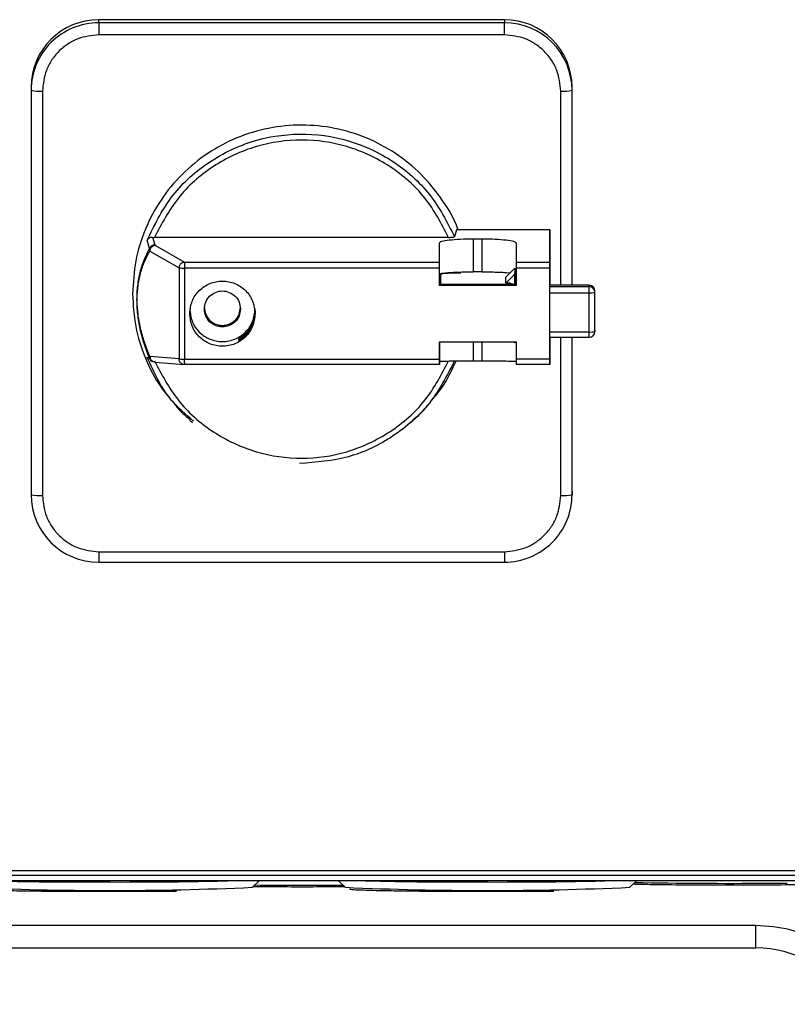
# Model space of a CAD drawing. Header units: inches. Extents: x 170 to 312, y 215 to 248.
# Tile 477 of 656: x 280.5785 to 280.6679, y 241.9115 to 242.0262. Entities that reach past the tile are written whole.
import ezdxf

# ---------------------------------------------------------------- set-up
doc = ezdxf.new("R2010")
doc.units = ezdxf.units.IN
doc.header["$LTSCALE"] = 0.25
doc.header["$MEASUREMENT"] = 0
doc.layers.add('MOTOR RH', color=7, linetype='Continuous')

msp = doc.modelspace()

# ---------------------------------------------------------------- linework, layer by layer
at = {"layer": 'MOTOR RH'}
for p, q in [((280.5877448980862, 242.0258700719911), (280.5877451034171, 242.02623557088)), ((280.634988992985, 242.0258699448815), (280.5877448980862, 242.0258700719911)), ((280.634989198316, 242.0262354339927), (280.5877451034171, 242.02623557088)), ((280.634989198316, 242.0262354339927), (280.634988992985, 242.0258699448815)), ((280.6349889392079, 242.0244694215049), (280.5877448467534, 242.0244695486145)), ((280.5798710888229, 242.0183806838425), (280.5798708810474, 242.0180151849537)), ((280.6428630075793, 242.0180150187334), (280.6428632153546, 242.0183805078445)), ((280.6428632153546, 241.9952867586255), (280.6428632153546, 242.0183805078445)), ((280.5798708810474, 242.0180151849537), (280.5798708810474, 241.970885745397)), ((280.5811831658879, 242.0179238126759), (280.5811831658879, 241.9707943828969)), ((280.6415506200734, 241.9952867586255), (280.6415506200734, 242.0179236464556)), ((280.6294153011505, 242.0017539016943), (280.6291840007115, 242.0009498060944)), ((280.6402781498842, 242.0017538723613), (280.6294153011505, 242.0017539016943)), ((280.6402769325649, 241.9979900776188), (280.6402781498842, 242.0017538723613)), ((280.6402781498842, 242.0017538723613), (280.6402781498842, 241.9952867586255)), ((280.5936635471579, 241.9995673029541), (280.5933828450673, 242.0005282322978)), ((280.5940166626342, 242.0008783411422), (280.5942798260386, 241.9999984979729)), ((280.5940166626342, 242.0008783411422), (280.5942447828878, 242.000874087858)), ((280.6284882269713, 242.0008739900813), (280.5942447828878, 242.000874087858)), ((280.5942798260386, 241.9999984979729), (280.59435096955, 241.9999304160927)), ((280.59435096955, 241.9999304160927), (280.5977332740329, 241.9979901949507)), ((280.6274160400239, 241.9979901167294), (280.6274167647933, 242.0002340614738)), ((280.6274167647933, 241.9965810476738), (280.6274167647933, 242.0002340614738)), ((280.6313539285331, 242.0007140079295), (280.6324037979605, 242.0007139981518)), ((280.6313539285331, 242.0007140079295), (280.6313539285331, 241.9968551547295)), ((280.6324037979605, 241.9968551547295), (280.6324037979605, 242.0007139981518)), ((280.6363406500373, 242.0002340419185), (280.6363399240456, 241.9979900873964)), ((280.5937091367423, 241.9992696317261), (280.5936635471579, 241.9995673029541)), ((280.5937091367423, 241.9992696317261), (280.597091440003, 241.9973294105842)), ((280.5977332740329, 241.9979901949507), (280.6274160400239, 241.9979901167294)), ((280.6363399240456, 241.9979900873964), (280.6402769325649, 241.9979900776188)), ((280.597091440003, 241.9973294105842), (280.597091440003, 241.9867096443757)), ((280.6274160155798, 241.9972931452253), (280.5977332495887, 241.9972932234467)), ((280.5977332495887, 241.9972932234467), (280.5977332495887, 241.9866734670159)), ((280.6274160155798, 241.9952561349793), (280.6274160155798, 241.9972931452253)), ((280.6274160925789, 241.9953931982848), (280.6274167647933, 241.9965810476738)), ((280.6275410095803, 241.9965565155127), (280.6275403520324, 241.9953931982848)), ((280.6324037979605, 241.9968551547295), (280.6313539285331, 241.9968551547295)), ((280.6351519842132, 241.9955410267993), (280.6362018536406, 241.9965883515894)), ((280.6351523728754, 241.9962263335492), (280.6362022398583, 241.9972736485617)), ((280.6351876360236, 241.9967748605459), (280.635661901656, 241.9967346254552)), ((280.6362022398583, 241.9972736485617), (280.6362018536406, 241.9953931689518)), ((280.6362022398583, 241.9972736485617), (280.6362018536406, 241.9965883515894)), ((280.6362022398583, 241.9962263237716), (280.6362025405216, 241.9967562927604)), ((280.6362025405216, 241.9953931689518), (280.6362025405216, 241.9967562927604)), ((280.6402769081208, 241.9972931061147), (280.6363398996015, 241.9972931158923)), ((280.6363398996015, 241.9972931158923), (280.6363398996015, 241.995256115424)), ((280.6402769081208, 241.9866733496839), (280.6402769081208, 241.9972931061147)), ((280.6402780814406, 241.9973302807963), (280.6402769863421, 241.9953931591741)), ((280.6274160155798, 241.9952561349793), (280.6274160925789, 241.9953931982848)), ((280.6363399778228, 241.9953931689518), (280.6274160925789, 241.9953931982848)), ((280.6351519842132, 241.9955410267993), (280.6351523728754, 241.9962263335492)), ((280.6355456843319, 241.9955410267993), (280.6351519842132, 241.9955410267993)), ((280.6355456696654, 241.9955136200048), (280.6355456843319, 241.9955410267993)), ((280.644863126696, 241.9952867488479), (280.6402769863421, 241.9952867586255)), ((280.6448631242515, 241.9952851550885), (280.6402769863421, 241.9952851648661)), ((280.6448630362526, 241.9951298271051), (280.6448631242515, 241.9952851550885)), ((280.6448631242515, 241.9952851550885), (280.644863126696, 241.9952867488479)), ((280.6363398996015, 241.995256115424), (280.6274160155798, 241.9952561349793)), ((280.6402769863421, 241.9951298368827), (280.6448630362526, 241.9951298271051)), ((280.6402769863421, 241.9944295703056), (280.6448630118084, 241.9944295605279)), ((280.6455192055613, 241.9898932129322), (280.6455192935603, 241.9946305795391)), ((280.6455192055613, 241.994475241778), (280.6455192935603, 241.9946305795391)), ((280.6402769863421, 241.9898475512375), (280.6448630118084, 241.9898475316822)), ((280.6455192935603, 241.990048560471), (280.6455192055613, 241.9898932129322)), ((280.6040751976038, 241.9888475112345), (280.6040753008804, 241.9890302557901)), ((280.6040753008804, 241.9890302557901), (280.6043105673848, 241.9890302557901)), ((280.6274160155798, 241.988710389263), (280.6363398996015, 241.9887103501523)), ((280.6274160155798, 241.9866733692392), (280.6274160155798, 241.988710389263)), ((280.6274167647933, 241.988710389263), (280.6274167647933, 241.9863822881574)), ((280.6313539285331, 241.9887103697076), (280.6313539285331, 241.9864505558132)), ((280.6324037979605, 241.9864505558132), (280.6324037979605, 241.9887103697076)), ((280.6362018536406, 241.9886025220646), (280.6360937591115, 241.9887103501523)), ((280.6362018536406, 241.9886025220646), (280.6362019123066, 241.9887103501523)), ((280.6362018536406, 241.9887103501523), (280.6362018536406, 241.9886025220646)), ((280.6363398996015, 241.9887103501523), (280.6363398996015, 241.9866733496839)), ((280.6402769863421, 241.9892370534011), (280.6448630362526, 241.9892370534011)), ((280.6402769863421, 241.9888474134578), (280.6402772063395, 241.9892370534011)), ((280.6402781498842, 241.9892370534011), (280.6402781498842, 241.986598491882)), ((280.6415506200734, 241.9707942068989), (280.6415506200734, 241.9892370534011)), ((280.6428630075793, 241.970885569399), (280.6428630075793, 241.9892370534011)), ((280.5933828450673, 241.9869058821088), (280.5936635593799, 241.9867799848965)), ((280.59370914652, 241.9869857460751), (280.5936635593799, 241.9867799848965)), ((280.597091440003, 241.9867096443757), (280.59370914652, 241.9869857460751)), ((280.5937282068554, 241.9865420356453), (280.593995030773, 241.9864137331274)), ((280.5939495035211, 241.9864379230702), (280.5940864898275, 241.9863975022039)), ((280.5942923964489, 241.9863416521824), (280.5977044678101, 241.9860631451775)), ((280.5977332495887, 241.9866734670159), (280.6274160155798, 241.9866733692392)), ((280.6274167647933, 241.9863822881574), (280.6274160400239, 241.9860629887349)), ((280.6324037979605, 241.9864505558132), (280.6313539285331, 241.9864505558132)), ((280.6402769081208, 241.9866733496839), (280.6363398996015, 241.9866733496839)), ((280.6402781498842, 241.986598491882), (280.6402769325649, 241.9860629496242)), ((280.6274160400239, 241.9860629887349), (280.5977332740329, 241.9860630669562)), ((280.6402769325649, 241.9860629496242), (280.6363399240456, 241.9860629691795)), ((280.5983575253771, 241.9795756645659), (280.5986542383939, 241.9793150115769)), ((280.6240624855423, 241.9793006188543), (280.6243595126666, 241.9795609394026)), ((280.6428632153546, 241.9712510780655), (280.6428630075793, 241.970885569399)), ((280.5877448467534, 241.9642486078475), (280.6349889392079, 241.9642484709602)), ((280.5877448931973, 241.9630276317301), (280.6349889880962, 241.9630275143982)), ((280.539562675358, 241.9271116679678), (280.683159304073, 241.9271116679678)), ((280.539562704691, 241.9265625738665), (280.6831593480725, 241.9265625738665)), ((280.5247482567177, 241.9259513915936), (280.6979766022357, 241.9259513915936)), ((280.5663446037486, 241.9259494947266), (280.6563879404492, 241.9259494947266)), ((280.6056504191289, 241.925145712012), (280.6064544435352, 241.9259494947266)), ((280.6156219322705, 241.9259494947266), (280.6164259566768, 241.925145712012)), ((280.649613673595, 241.925145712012), (280.6504176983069, 241.9259494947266)), ((280.6564056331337, 241.9259513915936), (280.6563879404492, 241.9259494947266)), ((280.6563879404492, 241.9259494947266), (280.6563879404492, 241.9259513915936)), ((280.6642511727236, 241.9207001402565), (280.5584813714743, 241.9207001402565)), ((280.5584813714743, 241.9180754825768), (280.6642511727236, 241.9180754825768))]:
    msp.add_line(p, q, dxfattribs=at)
at = {"layer": 'MOTOR RH', "flags": 128}
for points in [[(280.5877448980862, 242.0258700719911), (280.5877448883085, 242.0258270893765), (280.5877448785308, 242.0257354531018), (280.5877448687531, 242.0255986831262), (280.5877448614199, 242.0254220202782), (280.5877448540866, 242.0252122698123), (280.5877448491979, 242.0249774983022), (280.5877448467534, 242.0247267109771), (280.5877448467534, 242.0244695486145)], [(280.6349889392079, 242.0244694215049), (280.6349889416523, 242.0247265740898), (280.6349889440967, 242.0249773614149), (280.6349889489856, 242.0252121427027), (280.6349889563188, 242.0254218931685), (280.634988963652, 242.0255985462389), (280.6349889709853, 242.0257353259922), (280.634988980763, 242.0258269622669), (280.634988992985, 242.0258699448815)], [(280.6448630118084, 241.9945581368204), (280.6448630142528, 241.9946835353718), (280.6448630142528, 241.9948009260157), (280.6448630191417, 241.9949057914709), (280.644863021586, 241.994994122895), (280.6448630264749, 241.9950625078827), (280.6448630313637, 241.9951083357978), (280.6448630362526, 241.9951298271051)], [(280.6448630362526, 241.9892370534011), (280.6448630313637, 241.9892423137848), (280.6448630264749, 241.989270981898), (280.644863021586, 241.9893235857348), (280.6448630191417, 241.9893980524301), (280.6448630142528, 241.9894915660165), (280.6448630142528, 241.989600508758), (280.6448630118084, 241.9897207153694), (280.6448630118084, 241.9945581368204)], [(280.5877448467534, 241.9642486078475), (280.5877448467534, 241.9639949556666), (280.5877448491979, 241.9637545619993), (280.5877448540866, 241.9635366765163), (280.5877448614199, 241.9633496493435), (280.5877448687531, 241.9632006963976), (280.5877448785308, 241.9630955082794), (280.5877448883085, 241.9630381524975), (280.5877448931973, 241.9630276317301)], [(280.6349889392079, 241.9642484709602), (280.6349889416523, 241.9639948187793), (280.6349889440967, 241.9637544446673), (280.6349889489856, 241.963536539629), (280.6349889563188, 241.9633495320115), (280.634988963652, 241.9632005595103), (280.6349889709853, 241.9630953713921), (280.634988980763, 241.9630380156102), (280.6349889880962, 241.9630275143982)], [(280.6655408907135, 241.9256223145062), (280.6655664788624, 241.9256224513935), (280.6679336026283, 241.9256403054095)]]:
    msp.add_lwpolyline(points, dxfattribs=at)
at = {"layer": 'MOTOR RH'}
for centre, radius, start, end in [((280.5877353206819, 242.018005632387), 0.007864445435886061, 89.93022458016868, 179.9304055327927), ((280.587735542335, 242.0183711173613), 0.007864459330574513, 89.930343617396, 179.9303042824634), ((280.6349985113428, 242.0180054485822), 0.007864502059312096, 0.0697220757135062, 90.06934474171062), ((280.6349987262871, 242.0183709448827), 0.007864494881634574, 0.06966976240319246, 90.06941484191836), ((280.5808566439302, 242.0227034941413), 0.004790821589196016, 258.1259657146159, 273.9080654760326), ((280.6418771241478, 242.0227046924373), 0.004792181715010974, 266.0932597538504, 281.8720878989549), ((280.5976146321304, 242.0008990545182), 0.003607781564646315, 261.6616967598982, 271.8841231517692), ((280.6292337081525, 241.9876246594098), 0.009090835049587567, 85.77607103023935, 100.7310073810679), ((280.6298950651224, 241.9963355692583), 0.0006456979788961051, 130.2451007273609, 146.3717301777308), ((280.6355457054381, 241.9948562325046), 0.0006573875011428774, 59.59444205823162, 90.0031178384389), ((280.6355457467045, 241.994883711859), 0.0006573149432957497, 56.37392643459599, 90.00543679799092), ((280.6448639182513, 241.9946297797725), 0.0006553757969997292, 0.06991906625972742, 90.06941490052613), ((280.6450262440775, 241.9968206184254), 0.002396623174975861, 266.0946025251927, 281.8698955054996), ((280.644863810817, 241.9944744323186), 0.0006553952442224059, 0.0707643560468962, 90.06771376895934), ((280.6450262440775, 241.9922385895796), 0.002396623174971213, 266.0946025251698, 281.8698955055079), ((280.6448638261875, 241.9898940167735), 0.0006553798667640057, 269.9309408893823, 359.9297251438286), ((280.5976145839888, 241.990279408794), 0.003607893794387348, 261.6627306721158, 271.884829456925), ((280.5808565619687, 241.9755733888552), 0.004790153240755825, 258.1252866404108, 273.9095942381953), ((280.5877353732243, 241.9708953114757), 0.00786449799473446, 180.0696924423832, 270.0693921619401), ((280.6349985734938, 241.9708951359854), 0.007864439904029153, 269.9302019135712, 359.9303033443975), ((280.6418770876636, 241.975576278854), 0.004793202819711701, 266.0945304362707, 281.8699675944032), ((280.5852413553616, 242.335956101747), 0.4101838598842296, 268.3065505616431, 270.2196763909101), ((280.5904034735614, 242.4935671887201), 0.5678032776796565, 269.6377945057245, 271.4724099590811), ((280.6113704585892, 243.0797308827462), 1.154326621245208, 269.7295567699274, 270.2376034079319), ((280.629204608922, 242.3359559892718), 0.4101837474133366, 268.306550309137, 270.2196765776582), ((280.6343667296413, 242.4935670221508), 0.5678031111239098, 269.6377942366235, 271.4724102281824), ((280.6612383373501, 242.551592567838), 0.6259850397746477, 268.987189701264, 270.3938114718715), ((280.5890565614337, 242.3001991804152), 0.3754203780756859, 267.4666589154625, 272.5333410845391), ((280.6330198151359, 242.300199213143), 0.3754204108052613, 267.4666590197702, 272.5333409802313), ((280.6642511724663, 241.9049521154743), 0.01312335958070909, 30.0000000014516, 90)]:
    msp.add_arc(centre, radius, start, end, dxfattribs=at)
for points, knots in [([(280.5877448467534, 242.0244695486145), (280.5869194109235, 242.0243821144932), (280.5856496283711, 242.0242476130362), (280.5841219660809, 242.0234313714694), (280.5830707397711, 242.0225865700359), (280.582223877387, 242.0215379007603), (280.5814056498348, 242.0200139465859), (280.5812708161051, 242.0187472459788), (280.5811831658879, 242.0179238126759)], [0, 0, 0, 0, 0.2394568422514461, 0.3683607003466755, 0.5000001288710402, 0.6316390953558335, 0.7605427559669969, 1, 1, 1, 1]), ([(280.6415506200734, 242.0179236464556), (280.6414629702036, 242.0187470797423), (280.641328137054, 242.0200137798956), (280.6405099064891, 242.0215377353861), (280.6396630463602, 242.0225864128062), (280.6386118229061, 242.0234312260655), (280.6370841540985, 242.0242474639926), (280.6358143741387, 242.0243819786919), (280.6349889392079, 242.0244694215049)], [0, 0, 0, 0, 0.2394570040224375, 0.3683604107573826, 0.4999997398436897, 0.6316394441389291, 0.7605430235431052, 1, 1, 1, 1]), ([(280.6295760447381, 242.0017539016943), (280.6295685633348, 242.0017786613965), (280.6291898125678, 242.0030321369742), (280.6277863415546, 242.0052754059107), (280.6253903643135, 242.0082932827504), (280.6223699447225, 242.0107450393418), (280.6189495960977, 242.0125730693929), (280.6152317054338, 242.0136973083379), (280.6113669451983, 242.0140772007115), (280.6075017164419, 242.0136974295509), (280.6037852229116, 242.0125727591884), (280.6003597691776, 242.0107463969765), (280.5973583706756, 242.0082885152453), (280.5948914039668, 242.0052935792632), (280.5930721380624, 242.0018766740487), (280.591901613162, 241.9981691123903), (280.5917550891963, 241.995598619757), (280.591681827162, 241.9943133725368)], [0, 0, 0, 0, 0.001437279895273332, 0.07276320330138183, 0.1440890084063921, 0.2154149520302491, 0.2867408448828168, 0.3580667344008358, 0.4293926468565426, 0.5007185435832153, 0.5720444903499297, 0.6433703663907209, 0.7146962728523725, 0.786022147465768, 0.8573480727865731, 0.9286739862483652, 1, 1, 1, 1]), ([(280.5933828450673, 242.0005282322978), (280.5942192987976, 242.0022573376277), (280.5958922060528, 242.0057155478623), (280.6002025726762, 242.0096758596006), (280.6053898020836, 242.0122633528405), (280.6111360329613, 242.0131922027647), (280.6169026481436, 242.0123989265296), (280.6221496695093, 242.0099342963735), (280.6265525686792, 242.0060765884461), (280.6283068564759, 242.0026587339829), (280.6291840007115, 242.0009498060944)], [0, 0, 0, 0, 0.1250000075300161, 0.2499999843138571, 0.3749999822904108, 0.4999999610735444, 0.6249999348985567, 0.7499999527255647, 0.8749999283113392, 1, 1, 1, 1]), ([(280.6284882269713, 242.0008739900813), (280.6276623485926, 242.0024477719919), (280.6259738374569, 242.0056653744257), (280.6217778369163, 242.009342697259), (280.6167733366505, 242.011689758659), (280.6113665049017, 242.0124637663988), (280.6059596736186, 242.0116897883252), (280.6009551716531, 242.0093427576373), (280.5967591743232, 242.0056654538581), (280.5950706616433, 242.0024478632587), (280.5942447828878, 242.000874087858)], [0, 0, 0, 0, 0.1222791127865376, 0.2500000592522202, 0.3777209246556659, 0.5000000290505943, 0.6222791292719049, 0.7499999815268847, 0.8777209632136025, 1, 1, 1, 1]), ([(280.5940166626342, 242.000877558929), (280.5939569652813, 242.0008754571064), (280.5938268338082, 242.0008708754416), (280.5936484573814, 242.0008043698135), (280.593483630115, 242.0006898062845), (280.5934186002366, 242.0005834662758), (280.5933844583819, 242.0005276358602)], [0, 0, 0, 0, 0.1934260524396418, 0.4216404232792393, 0.6963508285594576, 1, 1, 1, 1]), ([(280.5942798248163, 241.9999977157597), (280.5942129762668, 241.9999917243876), (280.5940792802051, 241.9999797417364), (280.593898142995, 241.9998865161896), (280.59374821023, 241.9997489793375), (280.5936912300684, 241.9996280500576), (280.5936627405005, 241.9995675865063)], [0, 0, 0, 0, 0.2500006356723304, 0.4999973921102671, 0.7500031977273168, 1, 1, 1, 1]), ([(280.59435096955, 241.9999304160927), (280.5943092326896, 241.9999269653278), (280.5942257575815, 241.9999200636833), (280.5941056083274, 241.9998784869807), (280.593993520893, 241.9998172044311), (280.5939308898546, 241.9997593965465), (280.5938995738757, 241.99973049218)], [0, 0, 0, 0, 0.2499996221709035, 0.5000075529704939, 0.7500001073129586, 1, 1, 1, 1]), ([(280.6274167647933, 242.0002340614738), (280.6274704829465, 242.0002976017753), (280.6275779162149, 242.0004246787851), (280.628239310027, 242.0005238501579), (280.6285699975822, 242.0005734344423)], [0, 0, 0, 0, 0.500014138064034, 1, 1, 1, 1]), ([(280.6284882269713, 242.0008739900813), (280.6285808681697, 242.0008751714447), (280.6287609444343, 242.0008774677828), (280.6289885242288, 242.0008950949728), (280.6291462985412, 242.0009201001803), (280.6291715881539, 242.0009400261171), (280.6291840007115, 242.0009498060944)], [0, 0, 0, 0, 0.2688927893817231, 0.5226746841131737, 0.7657208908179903, 1, 1, 1, 1]), ([(280.6285699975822, 242.0005734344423), (280.6289765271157, 242.0006137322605), (280.6297895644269, 242.0006943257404), (280.6308324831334, 242.0007074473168), (280.6313539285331, 242.0007140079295)], [0, 0, 0, 0, 0.5000133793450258, 1, 1, 1, 1]), ([(280.6324037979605, 242.0007139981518), (280.6329252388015, 242.0007074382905), (280.6339681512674, 242.0006943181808), (280.6347811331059, 242.0006137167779), (280.6351876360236, 242.0005734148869)], [0, 0, 0, 0, 0.4999852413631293, 1, 1, 1, 1]), ([(280.6351876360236, 242.0005734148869), (280.635518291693, 242.0005238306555), (280.6361796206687, 242.0004246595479), (280.6362869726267, 242.000297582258), (280.6363406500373, 242.0002340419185)], [0, 0, 0, 0, 0.4999866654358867, 1, 1, 1, 1]), ([(280.5921969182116, 241.9936285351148), (280.5922015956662, 241.9939037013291), (280.5922112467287, 241.9944714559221), (280.5923178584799, 241.9956177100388), (280.5925828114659, 241.9969803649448), (280.5930569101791, 241.9984067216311), (280.5934461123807, 241.9991513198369), (280.5936635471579, 241.9995673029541)], [0, 0, 0, 0, 0.08555260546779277, 0.1765219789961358, 0.3900110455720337, 0.6592187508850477, 1, 1, 1, 1]), ([(280.59370914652, 241.9869857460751), (280.5934911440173, 241.9875133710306), (280.5931006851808, 241.9884583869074), (280.5926223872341, 241.9901154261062), (280.5923475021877, 241.9915994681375), (280.5922409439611, 241.9927835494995), (280.5922155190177, 241.9936167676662), (280.5922409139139, 241.994433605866), (280.592347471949, 241.9955479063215), (280.592622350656, 241.9968518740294), (280.5931006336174, 241.9981956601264), (280.5934910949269, 241.9988848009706), (280.5937091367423, 241.9992696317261)], [0, 0, 0, 0, 0.1733893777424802, 0.310553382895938, 0.4155385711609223, 0.4592499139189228, 0.5000001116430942, 0.5407113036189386, 0.5844615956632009, 0.6894470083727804, 0.8265806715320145, 1, 1, 1, 1]), ([(280.5937091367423, 241.9992696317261), (280.593711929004, 241.9993120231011), (280.5937175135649, 241.9993968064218), (280.5937567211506, 241.9995193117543), (280.5938154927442, 241.9996339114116), (280.5938715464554, 241.9996982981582), (280.5938995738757, 241.99973049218)], [0, 0, 0, 0, 0.2499960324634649, 0.4999954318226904, 0.7499926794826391, 1, 1, 1, 1]), ([(280.5972818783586, 241.997790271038), (280.5972538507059, 241.9977580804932), (280.5971977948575, 241.9976936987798), (280.5971390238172, 241.9975790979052), (280.5970998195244, 241.9974565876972), (280.5970942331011, 241.9973718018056), (280.597091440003, 241.9973294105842)], [0, 0, 0, 0, 0.2499917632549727, 0.4999883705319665, 0.7500043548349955, 1, 1, 1, 1]), ([(280.5972818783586, 241.997790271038), (280.597313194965, 241.9978191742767), (280.5973758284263, 241.9978769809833), (280.5974879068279, 241.9979382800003), (280.5976080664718, 241.9979798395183), (280.5976915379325, 241.9979867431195), (280.5977332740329, 241.9979901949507)], [0, 0, 0, 0, 0.2499988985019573, 0.4999997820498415, 0.749997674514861, 0.9999999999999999, 0.9999999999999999, 0.9999999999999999, 0.9999999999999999]), ([(280.5977332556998, 241.9977563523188), (280.5977332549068, 241.9977228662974), (280.5977332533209, 241.9976558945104), (280.597733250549, 241.9975400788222), (280.5977332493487, 241.9974179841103), (280.5977332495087, 241.9973348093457), (280.5977332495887, 241.9972932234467)], [0, 0, 0, 0, 0.250000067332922, 0.4999982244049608, 0.7500080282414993, 1, 1, 1, 1]), ([(280.5977332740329, 241.9979901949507), (280.5977332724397, 241.9979828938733), (280.597733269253, 241.9979682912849), (280.5977332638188, 241.9979172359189), (280.5977332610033, 241.9978481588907), (280.5977332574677, 241.9977869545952), (280.5977332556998, 241.9977563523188)], [0, 0, 0, 0, 0.2499896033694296, 0.4999940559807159, 0.7499959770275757, 1, 1, 1, 1]), ([(280.6274160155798, 241.9972931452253), (280.6274160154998, 241.9973347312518), (280.6274160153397, 241.9974179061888), (280.62741601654, 241.9975399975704), (280.6274160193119, 241.9976558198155), (280.6274160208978, 241.9977227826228), (280.6274160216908, 241.9977562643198)], [0, 0, 0, 0, 0.2499955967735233, 0.5000085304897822, 0.750002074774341, 1, 1, 1, 1]), ([(280.6274160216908, 241.9977562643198), (280.6274160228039, 241.9977868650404), (280.62741602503, 241.9978480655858), (280.6274160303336, 241.9979171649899), (280.6274160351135, 241.9979681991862), (280.6274160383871, 241.9979828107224), (280.6274160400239, 241.9979901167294)], [0, 0, 0, 0, 0.2500014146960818, 0.4999955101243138, 0.7499895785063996, 1, 1, 1, 1]), ([(280.6363399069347, 241.9977562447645), (280.6363399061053, 241.9977227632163), (280.6363399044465, 241.9976557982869), (280.6363399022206, 241.997539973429), (280.6363398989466, 241.9974178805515), (280.6363398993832, 241.9973347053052), (280.6363398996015, 241.9972931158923)], [0, 0, 0, 0, 0.2499932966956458, 0.5000002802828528, 0.7499893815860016, 1, 1, 1, 1]), ([(280.6363399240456, 241.9979900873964), (280.6363399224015, 241.9979827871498), (280.6363399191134, 241.9979681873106), (280.6363399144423, 241.9979171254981), (280.6363399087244, 241.9978480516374), (280.6363399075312, 241.9977868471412), (280.6363399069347, 241.9977562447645)], [0, 0, 0, 0, 0.2500085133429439, 0.4999946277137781, 0.7499962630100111, 1, 1, 1, 1]), ([(280.6402769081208, 241.9972931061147), (280.6402769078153, 241.9973346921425), (280.6402769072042, 241.9974178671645), (280.6402769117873, 241.997539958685), (280.6402769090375, 241.9976557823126), (280.6402769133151, 241.9977227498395), (280.640276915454, 241.9977562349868)], [0, 0, 0, 0, 0.2499911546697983, 0.5000001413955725, 0.7499897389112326, 1, 1, 1, 1]), ([(280.640276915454, 241.9977562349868), (280.6402769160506, 241.9977868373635), (280.6402769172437, 241.9978480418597), (280.6402769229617, 241.9979171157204), (280.6402769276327, 241.9979681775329), (280.6402769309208, 241.9979827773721), (280.6402769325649, 241.9979900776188)], [0, 0, 0, 0, 0.2500037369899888, 0.5000053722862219, 0.7499914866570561, 0.9999999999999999, 0.9999999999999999, 0.9999999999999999, 0.9999999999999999]), ([(280.6274167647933, 241.9965810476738), (280.6274313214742, 241.9965989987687), (280.6274604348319, 241.9966349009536), (280.6276961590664, 241.9966865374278), (280.628053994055, 241.9967346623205), (280.6283979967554, 241.9967614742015), (280.6285699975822, 241.9967748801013)], [0, 0, 0, 0, 0.2500008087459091, 0.5000015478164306, 0.7500015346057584, 1, 1, 1, 1]), ([(280.6285699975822, 241.9967748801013), (280.6287625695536, 241.9967868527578), (280.6291477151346, 241.9968107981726), (280.629838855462, 241.9968357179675), (280.6305805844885, 241.9968521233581), (280.6310961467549, 241.9968541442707), (280.6313539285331, 241.9968551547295)], [0, 0, 0, 0, 0.2499994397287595, 0.5000010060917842, 0.7499998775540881, 1, 1, 1, 1]), ([(280.6324037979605, 241.9968551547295), (280.6326615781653, 241.9968541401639), (280.6331771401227, 241.9968521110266), (280.6339188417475, 241.9968357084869), (280.6346099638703, 241.9968107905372), (280.6349950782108, 241.9967868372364), (280.6351876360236, 241.9967748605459)], [0, 0, 0, 0, 0.2499996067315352, 0.5000007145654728, 0.7499995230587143, 1, 1, 1, 1]), ([(280.5983406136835, 241.9919833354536), (280.598397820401, 241.9924802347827), (280.598512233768, 241.9934740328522), (280.5993923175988, 241.9947377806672), (280.6006502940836, 241.9955821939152), (280.6021463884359, 241.9958787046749), (280.6036424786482, 241.9955821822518), (280.6049004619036, 241.9947377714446), (280.6057805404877, 241.9934740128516), (280.6058949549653, 241.9924802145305), (280.6059521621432, 241.9919833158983)], [0, 0, 0, 0, 0.1250000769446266, 0.2500000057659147, 0.3750001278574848, 0.5000000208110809, 0.6250000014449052, 0.7499998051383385, 0.875000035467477, 1, 1, 1, 1]), ([(280.6360465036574, 241.9953931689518), (280.6359476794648, 241.995405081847), (280.63564225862, 241.9954418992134), (280.6355846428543, 241.9954846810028), (280.6355456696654, 241.9955136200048)], [0, 0, 0, 0, 0.3235672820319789, 1, 1, 1, 1]), ([(280.6362018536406, 241.9953825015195), (280.636131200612, 241.9953895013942), (280.6359720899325, 241.9954052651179), (280.63584243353, 241.9954307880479), (280.6358091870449, 241.9954351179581), (280.6358354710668, 241.9954360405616), (280.6358719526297, 241.9954136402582), (280.6358721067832, 241.9954135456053)], [0, 0, 0, 0, 0.2638115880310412, 0.5941039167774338, 0.8396542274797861, 0.9993224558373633, 1, 1, 1, 1]), ([(280.591681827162, 241.9943133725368), (280.5917533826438, 241.993026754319), (280.5918964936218, 241.9904535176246), (280.5930926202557, 241.9867665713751), (280.5945076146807, 241.9838944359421), (280.5957452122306, 241.9824711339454), (280.5961381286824, 241.9820192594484)], [0, 0, 0, 0, 0.2885860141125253, 0.5771720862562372, 0.8657592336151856, 1, 1, 1, 1]), ([(280.6000469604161, 241.992531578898), (280.600078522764, 241.9928057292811), (280.6001416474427, 241.9933540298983), (280.6006272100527, 241.9940512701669), (280.6013212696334, 241.9945171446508), (280.6021466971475, 241.9946807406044), (280.6029721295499, 241.9945171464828), (280.6036661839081, 241.9940512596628), (280.60415175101, 241.9933540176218), (280.6042148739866, 241.9928057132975), (280.6042464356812, 241.9925315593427)], [0, 0, 0, 0, 0.1249998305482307, 0.2499995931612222, 0.3749992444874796, 0.4999992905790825, 0.6249991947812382, 0.749999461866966, 0.8749989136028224, 1, 1, 1, 1]), ([(280.5936635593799, 241.9867799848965), (280.5934461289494, 241.9873306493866), (280.593056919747, 241.9883163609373), (280.5925828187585, 241.9900371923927), (280.5923178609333, 241.9915641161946), (280.5922112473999, 241.9927766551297), (280.5922015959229, 241.9933504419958), (280.5921969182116, 241.9936285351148)], [0, 0, 0, 0, 0.340768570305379, 0.6099894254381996, 0.8234760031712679, 0.9144453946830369, 0.9999999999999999, 0.9999999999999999, 0.9999999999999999, 0.9999999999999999]), ([(280.6059521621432, 241.9919833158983), (280.6058949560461, 241.9914864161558), (280.6057805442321, 241.9904926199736), (280.6049004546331, 241.9892288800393), (280.6036424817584, 241.9883844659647), (280.6021463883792, 241.9880879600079), (280.6006502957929, 241.988384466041), (280.5993923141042, 241.9892288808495), (280.5985122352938, 241.9904926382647), (280.5983978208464, 241.9914864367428), (280.5983406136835, 241.9919833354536)], [0, 0, 0, 0, 0.1250001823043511, 0.2499995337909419, 0.3749997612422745, 0.4999998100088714, 0.6249996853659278, 0.7499995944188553, 0.8749999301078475, 1, 1, 1, 1]), ([(280.5983409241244, 241.992531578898), (280.598398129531, 241.9920346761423), (280.5985125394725, 241.9910408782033), (280.5993926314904, 241.9897771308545), (280.6006506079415, 241.9889327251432), (280.6021466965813, 241.9886361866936), (280.6036427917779, 241.988932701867), (280.6049007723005, 241.9897771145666), (280.6057808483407, 241.9910408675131), (280.6058952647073, 241.9920346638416), (280.605952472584, 241.9925315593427)], [0, 0, 0, 0, 0.1250008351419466, 0.2499997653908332, 0.3749996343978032, 0.4999997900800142, 0.6249997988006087, 0.7499999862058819, 0.8750006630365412, 1, 1, 1, 1]), ([(280.6042464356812, 241.9925315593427), (280.6042148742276, 241.992257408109), (280.604151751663, 241.9917091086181), (280.603666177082, 241.9910118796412), (280.6029721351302, 241.9905459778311), (280.6021466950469, 241.9903823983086), (280.6013212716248, 241.990546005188), (280.6006272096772, 241.9910118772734), (280.600141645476, 241.9917091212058), (280.6000785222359, 241.9922574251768), (280.6000469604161, 241.992531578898)], [0, 0, 0, 0, 0.1249998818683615, 0.2499984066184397, 0.3749998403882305, 0.4999996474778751, 0.6249998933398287, 0.7499993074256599, 0.874998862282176, 1, 1, 1, 1]), ([(280.6000470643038, 241.9927143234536), (280.6000786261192, 241.9924401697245), (280.6001417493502, 241.991891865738), (280.6006273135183, 241.9911946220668), (280.6013213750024, 241.9907287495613), (280.6021467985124, 241.9905651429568), (280.6029722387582, 241.9907287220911), (280.6036662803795, 241.9911946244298), (280.6041518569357, 241.9918918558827), (280.6042149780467, 241.992440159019), (280.6042465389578, 241.9927143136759)], [0, 0, 0, 0, 0.1250009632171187, 0.2500003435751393, 0.3749995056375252, 0.4999995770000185, 0.6249993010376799, 0.7500004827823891, 0.8749988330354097, 1, 1, 1, 1]), ([(280.6059522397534, 241.9921203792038), (280.6059275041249, 241.9917913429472), (280.6058780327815, 241.991133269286), (280.6054825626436, 241.9902163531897), (280.6048906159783, 241.9894115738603), (280.6043470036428, 241.9890355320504), (280.6040751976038, 241.9888475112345)], [0, 0, 0, 0, 0.2500004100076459, 0.50000169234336, 0.7500009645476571, 1, 1, 1, 1]), ([(280.60595234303, 241.9923031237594), (280.6059276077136, 241.9919740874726), (280.6058781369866, 241.9913160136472), (280.6054826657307, 241.9903990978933), (280.6048907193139, 241.9895943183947), (280.6043471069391, 241.9892182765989), (280.6040753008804, 241.9890302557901)], [0, 0, 0, 0, 0.2500003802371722, 0.5000017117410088, 0.7500009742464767, 1, 1, 1, 1]), ([(280.5987923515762, 241.9794608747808), (280.5978716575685, 241.9802396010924), (280.5954791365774, 241.9822632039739), (280.5941812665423, 241.985137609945), (280.5933828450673, 241.9869058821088)], [0, 0, 0, 0, 0.3848217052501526, 1, 1, 1, 1]), ([(280.5939529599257, 241.9864428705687), (280.5939361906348, 241.9864505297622), (280.5938588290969, 241.9864858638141), (280.5937495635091, 241.9866000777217), (280.5936918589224, 241.9867198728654), (280.5936630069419, 241.9867797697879)], [0, 0, 0, 0, 0.1215584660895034, 0.5607839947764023, 1, 1, 1, 1]), ([(280.59370914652, 241.9869857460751), (280.5937119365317, 241.9869431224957), (280.5937175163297, 241.9868578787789), (280.5937567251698, 241.9867356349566), (280.5938154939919, 241.9866219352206), (280.5938715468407, 241.9865587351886), (280.5938995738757, 241.9865271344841)], [0, 0, 0, 0, 0.2500062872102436, 0.4999923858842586, 0.7499907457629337, 1, 1, 1, 1]), ([(280.59435096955, 241.9863391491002), (280.5943092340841, 241.9863413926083), (280.5942257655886, 241.9863458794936), (280.5941055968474, 241.9863841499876), (280.5939935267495, 241.9864425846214), (280.5939308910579, 241.9864989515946), (280.5938995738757, 241.9865271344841)], [0, 0, 0, 0, 0.2500035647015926, 0.4999925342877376, 0.7500015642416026, 1, 1, 1, 1]), ([(280.5942447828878, 241.9864734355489), (280.5950706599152, 241.9848996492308), (280.5967591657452, 241.9816820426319), (280.6009551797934, 241.9780047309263), (280.6059596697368, 241.9756576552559), (280.6113665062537, 241.9748836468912), (280.6167733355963, 241.975657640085), (280.6217778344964, 241.9780046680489), (280.6259738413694, 241.9816819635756), (280.6276623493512, 241.9848995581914), (280.6284882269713, 241.9864733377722)], [0, 0, 0, 0, 0.1222792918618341, 0.2500000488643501, 0.377720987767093, 0.5000000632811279, 0.6222791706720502, 0.7499999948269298, 0.8777207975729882, 1, 1, 1, 1]), ([(280.5972818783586, 241.9862510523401), (280.5972538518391, 241.986282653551), (280.5971978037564, 241.9863458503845), (280.5971390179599, 241.9864595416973), (280.5970998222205, 241.9865817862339), (280.5970942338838, 241.9866670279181), (280.597091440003, 241.9867096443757)], [0, 0, 0, 0, 0.2500174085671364, 0.4999906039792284, 0.7500210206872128, 1, 1, 1, 1]), ([(280.5977332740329, 241.9860630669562), (280.5976915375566, 241.9860653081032), (280.5976080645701, 241.9860697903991), (280.5974879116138, 241.986108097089), (280.5973758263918, 241.9861664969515), (280.5973131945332, 241.9862228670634), (280.5972818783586, 241.9862510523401)], [0, 0, 0, 0, 0.2500051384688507, 0.5000104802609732, 0.750003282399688, 1, 1, 1, 1]), ([(280.5977332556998, 241.9862354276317), (280.5977332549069, 241.9862651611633), (280.597733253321, 241.9863246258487), (280.597733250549, 241.9864326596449), (280.5977332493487, 241.9865496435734), (280.5977332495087, 241.9866321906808), (280.5977332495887, 241.9866734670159)], [0, 0, 0, 0, 0.2500007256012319, 0.4999814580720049, 0.7499738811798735, 1, 1, 1, 1]), ([(280.5977332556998, 241.9862354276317), (280.5977332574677, 241.9862090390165), (280.5977332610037, 241.986156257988), (280.5977332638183, 241.9861023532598), (280.5977332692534, 241.9860677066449), (280.5977332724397, 241.9860646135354), (280.5977332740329, 241.9860630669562)], [0, 0, 0, 0, 0.249990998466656, 0.5000179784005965, 0.7500050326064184, 0.9999999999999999, 0.9999999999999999, 0.9999999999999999, 0.9999999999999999]), ([(280.6291840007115, 241.9864841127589), (280.628306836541, 241.9847734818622), (280.6265525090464, 241.9813522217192), (280.622149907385, 241.977520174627), (280.6169017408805, 241.9749581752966), (280.6130601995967, 241.9746719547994), (280.6111394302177, 241.9745288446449)], [0, 0, 0, 0, 0.2500000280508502, 0.499999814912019, 0.750000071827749, 1, 1, 1, 1]), ([(280.6263416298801, 241.9817104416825), (280.6268290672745, 241.9822593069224), (280.6280827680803, 241.9836710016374), (280.6288762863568, 241.9853894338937), (280.6293612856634, 241.9864397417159)], [0, 0, 0, 0, 0.3887988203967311, 1, 1, 1, 1]), ([(280.6274160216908, 241.9862353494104), (280.6274160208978, 241.9862650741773), (280.6274160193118, 241.9863245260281), (280.6274160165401, 241.9864325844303), (280.6274160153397, 241.9865495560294), (280.6274160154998, 241.9866320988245), (280.6274160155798, 241.9866733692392)], [0, 0, 0, 0, 0.2499908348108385, 0.5000011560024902, 0.7500065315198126, 1, 1, 1, 1]), ([(280.6274160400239, 241.9860629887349), (280.6274160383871, 241.9860645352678), (280.6274160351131, 241.986067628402), (280.6274160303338, 241.9861022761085), (280.6274160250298, 241.9861561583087), (280.6274160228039, 241.9862089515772), (280.6274160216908, 241.9862353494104)], [0, 0, 0, 0, 0.2499930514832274, 0.4999971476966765, 0.7499872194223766, 1, 1, 1, 1]), ([(280.6285699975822, 241.9864305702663), (280.6282393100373, 241.9864235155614), (280.6275779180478, 241.9864094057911), (280.6274704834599, 241.9863913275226), (280.6274167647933, 241.9863822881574)], [0, 0, 0, 0, 0.4999872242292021, 1, 1, 1, 1]), ([(280.6313539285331, 241.9864505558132), (280.6308324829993, 241.9864496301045), (280.6297895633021, 241.9864477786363), (280.6289765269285, 241.9864363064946), (280.6285699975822, 241.9864305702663)], [0, 0, 0, 0, 0.4999862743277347, 1, 1, 1, 1]), ([(280.6351876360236, 241.986430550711), (280.6347811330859, 241.9864362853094), (280.6339681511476, 241.9864477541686), (280.6329252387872, 241.98644962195), (280.6324037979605, 241.9864505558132)], [0, 0, 0, 0, 0.5000147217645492, 1, 1, 1, 1]), ([(280.6363406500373, 241.9863822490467), (280.6362869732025, 241.986391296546), (280.6361796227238, 241.9864093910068), (280.6355182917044, 241.986423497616), (280.6351876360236, 241.986430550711)], [0, 0, 0, 0, 0.5000148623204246, 1, 1, 1, 1]), ([(280.6363398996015, 241.9866733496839), (280.6363398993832, 241.9866320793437), (280.6363398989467, 241.9865495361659), (280.6363399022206, 241.9864325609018), (280.6363399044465, 241.9863245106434), (280.6363399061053, 241.9862650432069), (280.6363399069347, 241.9862353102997)], [0, 0, 0, 0, 0.249984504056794, 0.4999841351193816, 0.7499988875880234, 0.9999999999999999, 0.9999999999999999, 0.9999999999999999, 0.9999999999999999]), ([(280.6363399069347, 241.9862353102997), (280.6363399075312, 241.9862089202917), (280.6363399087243, 241.9861561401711), (280.6363399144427, 241.9861022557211), (280.636339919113, 241.9860676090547), (280.6363399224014, 241.9860645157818), (280.6363399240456, 241.9860629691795)], [0, 0, 0, 0, 0.2499950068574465, 0.4999910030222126, 0.75000102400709, 1, 1, 1, 1]), ([(280.640276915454, 241.9862353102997), (280.6402769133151, 241.986265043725), (280.6402769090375, 241.9863245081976), (280.6402769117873, 241.9864325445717), (280.640276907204, 241.9865495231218), (280.6402769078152, 241.9866320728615), (280.6402769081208, 241.9866733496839)], [0, 0, 0, 0, 0.2499998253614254, 0.4999796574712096, 0.7499780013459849, 1, 1, 1, 1]), ([(280.6402769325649, 241.9860629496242), (280.6402769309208, 241.9860644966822), (280.6402769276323, 241.9860675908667), (280.6402769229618, 241.9861022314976), (280.6402769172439, 241.9861561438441), (280.6402769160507, 241.9862089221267), (280.640276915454, 241.9862353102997)], [0, 0, 0, 0, 0.249994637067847, 0.5000003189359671, 0.7500093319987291, 1, 1, 1, 1]), ([(280.5963050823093, 241.9818163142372), (280.5966612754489, 241.981328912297), (280.5972638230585, 241.98050440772), (280.5980775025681, 241.9798905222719), (280.5984101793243, 241.9796395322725)], [0, 0, 0, 0, 0.5911452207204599, 1, 1, 1, 1]), ([(280.6243063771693, 241.9796253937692), (280.6246472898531, 241.9798785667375), (280.6253467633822, 241.9803980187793), (280.6258659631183, 241.9810973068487), (280.626132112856, 241.9814557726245)], [0, 0, 0, 0, 0.4873846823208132, 1, 1, 1, 1]), ([(280.5811831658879, 241.9707943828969), (280.5812708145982, 241.9699709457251), (280.5814056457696, 241.9687042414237), (280.5822238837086, 241.9671802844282), (280.5830707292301, 241.9661315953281), (280.5841219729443, 241.9652868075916), (280.585649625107, 241.9644705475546), (280.5869194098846, 241.9643360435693), (280.5877448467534, 241.9642486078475)], [0, 0, 0, 0, 0.2394577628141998, 0.3683610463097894, 0.5000010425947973, 0.6316394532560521, 0.7605433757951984, 1, 1, 1, 1]), ([(280.6349889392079, 241.9642484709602), (280.6358143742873, 241.9643359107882), (280.6370841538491, 241.9644704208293), (280.6386118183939, 241.9652866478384), (280.6396630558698, 241.9661314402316), (280.6405099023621, 241.9671801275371), (280.6413281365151, 241.9687040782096), (280.6414629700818, 241.9699707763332), (280.6415506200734, 241.9707942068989)], [0, 0, 0, 0, 0.2394570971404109, 0.3683605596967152, 0.4999994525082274, 0.6316399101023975, 0.760543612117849, 1, 1, 1, 1]), ([(280.6500022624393, 241.9255341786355), (280.650611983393, 241.9255188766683), (280.6520293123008, 241.9254833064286), (280.6553678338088, 241.9254443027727), (280.6581270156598, 241.9254333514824), (280.6595065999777, 241.9254278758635)], [0, 0, 0, 0, 0.2740406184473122, 0.6370220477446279, 1, 1, 1, 1]), ([(280.6595065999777, 241.9254278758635), (280.66086620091, 241.925426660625), (280.6637200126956, 241.9254241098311), (280.6663392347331, 241.9254442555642), (280.6677106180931, 241.9254548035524)], [0, 0, 0, 0, 0.4764157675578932, 1, 1, 1, 1]), ([(280.6677106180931, 241.9254548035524), (280.6684648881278, 241.9254629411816), (280.669973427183, 241.9254792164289), (280.6717878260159, 241.9255132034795), (280.6729154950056, 241.9255395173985), (280.6732719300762, 241.9255553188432), (280.6733045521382, 241.9255567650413)], [0, 0, 0, 0, 0.322503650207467, 0.6450068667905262, 0.9675099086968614, 1, 1, 1, 1]), ([(280.5730104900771, 241.9249523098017), (280.5730065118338, 241.9249428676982), (280.5729948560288, 241.9249152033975), (280.5736379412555, 241.9248713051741), (280.5748148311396, 241.9248228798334), (280.576507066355, 241.9247790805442), (280.5787052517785, 241.9247402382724), (280.581406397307, 241.9247085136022), (280.5844819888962, 241.9246865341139), (280.5877521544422, 241.9246759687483), (280.591002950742, 241.9246773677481), (280.5940718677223, 241.9246887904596), (280.5959022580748, 241.9247040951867), (280.5967908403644, 241.9247115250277)], [0, 0, 0, 0, 0.04907273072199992, 0.1437775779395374, 0.2331302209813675, 0.3224827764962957, 0.4171875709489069, 0.5158297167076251, 0.6165650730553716, 0.717300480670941, 0.8159425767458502, 0.9106473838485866, 1, 1, 1, 1]), ([(280.6057391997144, 241.9252344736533), (280.6068896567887, 241.9252295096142), (280.609317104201, 241.925219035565), (280.6129447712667, 241.9252183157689), (280.6152838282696, 241.9252275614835), (280.6163399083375, 241.9252317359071)], [0, 0, 0, 0, 0.3307241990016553, 0.6978231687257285, 1, 1, 1, 1]), ([(280.6169737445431, 241.9249523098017), (280.6169697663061, 241.924942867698), (280.6169581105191, 241.9249152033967), (280.6176011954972, 241.9248713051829), (280.6187780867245, 241.9248228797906), (280.6204703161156, 241.9247790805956), (280.6226685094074, 241.9247402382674), (280.625369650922, 241.9247085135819), (280.6284452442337, 241.9246865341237), (280.6317154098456, 241.9246759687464), (280.6349662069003, 241.9246773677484), (280.6380351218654, 241.92468879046), (280.6398655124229, 241.9247040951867), (280.6407540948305, 241.9247115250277)], [0, 0, 0, 0, 0.04907272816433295, 0.143777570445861, 0.233130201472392, 0.3224828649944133, 0.4171876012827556, 0.5158296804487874, 0.616565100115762, 0.71730050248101, 0.8159425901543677, 0.9106473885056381, 1, 1, 1, 1]), ([(280.6778893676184, 241.9128261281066), (280.6771267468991, 241.9139459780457), (280.6755746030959, 241.9162251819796), (280.6722074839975, 241.9187328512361), (280.6683522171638, 241.9203950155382), (280.6656023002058, 241.9205996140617), (280.6642511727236, 241.9207001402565)], [0, 0, 0, 0, 0.2456670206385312, 0.5000002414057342, 0.754333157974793, 1, 1, 1, 1]), ([(280.6642511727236, 241.9180754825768), (280.6642511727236, 241.9181149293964), (280.6642511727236, 241.9181938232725), (280.6642511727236, 241.9188007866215), (280.6642511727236, 241.9196683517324), (280.6642511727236, 241.9203562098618), (280.6642511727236, 241.9207001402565)], [0, 0, 0, 0, 0.2499994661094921, 0.5000004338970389, 0.7499992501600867, 1, 1, 1, 1])]:
    msp.add_open_spline(points, degree=3, knots=knots, dxfattribs=at)

doc.saveas('drawing.dxf')
